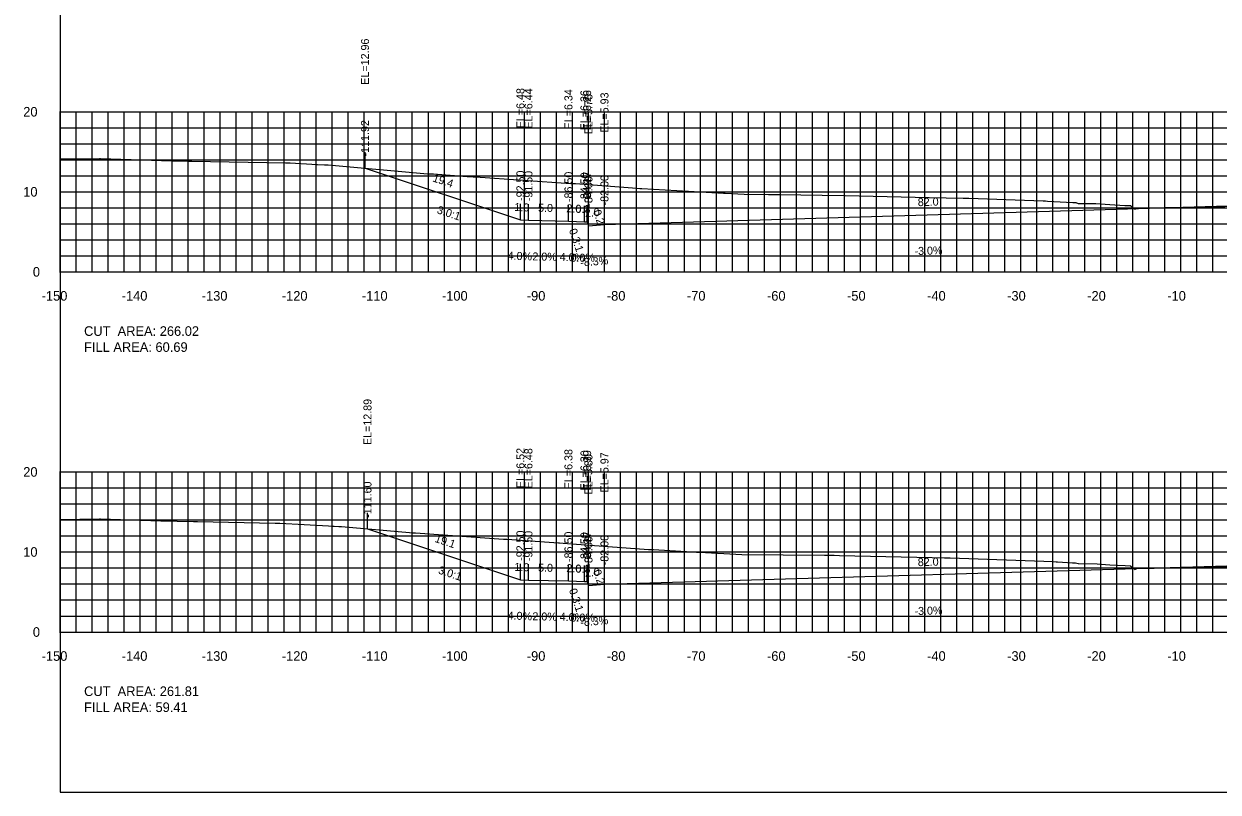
# Model space of a CAD drawing. Extents: x 1797419 to 1809236, y 248759 to 251512.
# Drawn here: x 1805536.5 to 1805685.6, y 250417.3 to 250513.2 of the extents above; entities that cross this region are included whole.
import ezdxf

# ---------------------------------------------------------------- set-up
doc = ezdxf.new("R2010")
doc.units = 0
for name, color, linetype in [('10', 7, 'Continuous'), ('3', 7, 'Continuous'), ('31', 7, 'Continuous'), ('4', 7, 'Continuous'), ('60', 7, 'Continuous'), ('ANNO-TXT', 7, 'Continuous'), ('CL-CNST', 7, 'Continuous'), ('Level 62', 7, 'Continuous'), ('M-ROADS', 7, 'Continuous')]:
    doc.layers.add(name, color=color, linetype=linetype)

msp = doc.modelspace()

# ---------------------------------------------------------------- linework, layer by layer
for p, q in [((1805579.09, 250495.21), (1805579.09, 250497.21)), ((1805598.5, 250488.74), (1805598.5, 250490.74)), ((1805599.5, 250488.7), (1805599.5, 250490.7)), ((1805604.5, 250488.6), (1805604.5, 250490.6)), ((1805606.5, 250488.52), (1805606.5, 250490.52)), ((1805606.83, 250488.52), (1805606.83, 250490.52)), ((1805607, 250488.02), (1805607, 250490.02)), ((1805609, 250488.19), (1805609, 250490.19)), ((1805579.4, 250450.14), (1805579.4, 250452.14)), ((1805598.5, 250443.78), (1805598.5, 250445.78)), ((1805599.5, 250443.74), (1805599.5, 250445.74)), ((1805604.5, 250443.64), (1805604.5, 250445.64)), ((1805606.5, 250443.56), (1805606.5, 250445.56)), ((1805606.83, 250443.56), (1805606.83, 250445.56)), ((1805607, 250443.06), (1805607, 250445.06)), ((1805609, 250443.22), (1805609, 250445.22))]:
    msp.add_line(p, q)
msp.add_lwpolyline([(1805541, 250417.26), (1805841, 250417.26), (1805841, 250607.26), (1805541, 250607.26)], close=True)
at = {"layer": '60'}
for p, q in [((1805540.94, 250502.26), (1805541, 250502.26)), ((1805541, 250482.26), (1805541, 250502.26)), ((1805540.94, 250492.26), (1805541, 250492.26)), ((1805540.94, 250482.26), (1805541, 250482.26)), ((1805541, 250482.26), (1805841, 250482.26)), ((1805541, 250482.2), (1805541, 250482.26)), ((1805551, 250482.2), (1805551, 250482.26)), ((1805561, 250482.2), (1805561, 250482.26)), ((1805571, 250482.2), (1805571, 250482.26)), ((1805581, 250482.2), (1805581, 250482.26)), ((1805591, 250482.2), (1805591, 250482.26)), ((1805601, 250482.2), (1805601, 250482.26)), ((1805611, 250482.2), (1805611, 250482.26)), ((1805621, 250482.2), (1805621, 250482.26)), ((1805631, 250482.2), (1805631, 250482.26)), ((1805641, 250482.2), (1805641, 250482.26)), ((1805651, 250482.2), (1805651, 250482.26)), ((1805661, 250482.2), (1805661, 250482.26)), ((1805671, 250482.2), (1805671, 250482.26)), ((1805681, 250482.2), (1805681, 250482.26)), ((1805540.94, 250457.26), (1805541, 250457.26)), ((1805541, 250437.26), (1805541, 250457.26)), ((1805540.94, 250447.26), (1805541, 250447.26)), ((1805540.94, 250437.26), (1805541, 250437.26)), ((1805541, 250437.26), (1805841, 250437.26)), ((1805541, 250437.2), (1805541, 250437.26)), ((1805551, 250437.2), (1805551, 250437.26)), ((1805561, 250437.2), (1805561, 250437.26)), ((1805571, 250437.2), (1805571, 250437.26)), ((1805581, 250437.2), (1805581, 250437.26)), ((1805591, 250437.2), (1805591, 250437.26)), ((1805601, 250437.2), (1805601, 250437.26)), ((1805611, 250437.2), (1805611, 250437.26)), ((1805621, 250437.2), (1805621, 250437.26)), ((1805631, 250437.2), (1805631, 250437.26)), ((1805641, 250437.2), (1805641, 250437.26)), ((1805651, 250437.2), (1805651, 250437.26)), ((1805661, 250437.2), (1805661, 250437.26)), ((1805671, 250437.2), (1805671, 250437.26)), ((1805681, 250437.2), (1805681, 250437.26))]:
    msp.add_line(p, q, dxfattribs=at)
at = {"layer": 'CL-CNST'}
for points in [[(1805579.09, 250495.21), (1805598.5, 250488.74), (1805599.5, 250488.7), (1805604.5, 250488.6), (1805606.5, 250488.52), (1805606.83, 250488.52), (1805607, 250488.02), (1805609, 250488.19), (1805691, 250490.65), (1805749, 250492.39), (1805751, 250492.22), (1805751.17, 250492.72), (1805751.5, 250492.72), (1805753.5, 250492.8), (1805758.5, 250492.9), (1805759.5, 250492.94), (1805762.79, 250491.85)], [(1805579.4, 250450.14), (1805598.5, 250443.78), (1805599.5, 250443.74), (1805604.5, 250443.64), (1805606.5, 250443.56), (1805606.83, 250443.56), (1805607, 250443.06), (1805609, 250443.22), (1805691, 250445.65), (1805749, 250447.37), (1805751, 250447.2), (1805751.17, 250447.7), (1805751.5, 250447.7), (1805753.5, 250447.78), (1805758.5, 250447.88), (1805759.5, 250447.92), (1805762.72, 250446.85)]]:
    msp.add_lwpolyline(points, dxfattribs=at)
at = {"layer": 'Level 62'}
for p, q in [((1805541, 250502.26), (1805841, 250502.26)), ((1805541, 250482.26), (1805541, 250502.26)), ((1805543, 250482.26), (1805543, 250502.26)), ((1805545, 250482.26), (1805545, 250502.26)), ((1805547, 250482.26), (1805547, 250502.26)), ((1805549, 250482.26), (1805549, 250502.26)), ((1805551, 250482.26), (1805551, 250502.26)), ((1805553, 250482.26), (1805553, 250502.26)), ((1805555, 250482.26), (1805555, 250502.26)), ((1805557, 250482.26), (1805557, 250502.26)), ((1805559, 250482.26), (1805559, 250502.26)), ((1805561, 250482.26), (1805561, 250502.26)), ((1805563, 250482.26), (1805563, 250502.26)), ((1805565, 250482.26), (1805565, 250502.26)), ((1805567, 250482.26), (1805567, 250502.26)), ((1805569, 250482.26), (1805569, 250502.26)), ((1805571, 250482.26), (1805571, 250502.26)), ((1805573, 250482.26), (1805573, 250502.26)), ((1805575, 250482.26), (1805575, 250502.26)), ((1805577, 250482.26), (1805577, 250502.26)), ((1805579, 250482.26), (1805579, 250502.26)), ((1805581, 250482.26), (1805581, 250502.26)), ((1805583, 250482.26), (1805583, 250502.26)), ((1805585, 250482.26), (1805585, 250502.26)), ((1805587, 250482.26), (1805587, 250502.26)), ((1805589, 250482.26), (1805589, 250502.26)), ((1805591, 250482.26), (1805591, 250502.26)), ((1805593, 250482.26), (1805593, 250502.26)), ((1805595, 250482.26), (1805595, 250502.26)), ((1805597, 250482.26), (1805597, 250502.26)), ((1805599, 250482.26), (1805599, 250502.26)), ((1805601, 250482.26), (1805601, 250502.26)), ((1805603, 250482.26), (1805603, 250502.26)), ((1805605, 250482.26), (1805605, 250502.26)), ((1805607, 250482.26), (1805607, 250502.26)), ((1805609, 250482.26), (1805609, 250502.26)), ((1805611, 250482.26), (1805611, 250502.26)), ((1805613, 250482.26), (1805613, 250502.26)), ((1805615, 250482.26), (1805615, 250502.26)), ((1805617, 250482.26), (1805617, 250502.26)), ((1805619, 250482.26), (1805619, 250502.26)), ((1805621, 250482.26), (1805621, 250502.26)), ((1805623, 250482.26), (1805623, 250502.26)), ((1805625, 250482.26), (1805625, 250502.26)), ((1805627, 250482.26), (1805627, 250502.26)), ((1805629, 250482.26), (1805629, 250502.26)), ((1805631, 250482.26), (1805631, 250502.26)), ((1805633, 250482.26), (1805633, 250502.26)), ((1805635, 250482.26), (1805635, 250502.26)), ((1805637, 250482.26), (1805637, 250502.26)), ((1805639, 250482.26), (1805639, 250502.26)), ((1805641, 250482.26), (1805641, 250502.26)), ((1805643, 250482.26), (1805643, 250502.26)), ((1805645, 250482.26), (1805645, 250502.26)), ((1805647, 250482.26), (1805647, 250502.26)), ((1805649, 250482.26), (1805649, 250502.26)), ((1805651, 250482.26), (1805651, 250502.26)), ((1805653, 250482.26), (1805653, 250502.26)), ((1805655, 250482.26), (1805655, 250502.26)), ((1805657, 250482.26), (1805657, 250502.26)), ((1805659, 250482.26), (1805659, 250502.26)), ((1805661, 250482.26), (1805661, 250502.26)), ((1805663, 250482.26), (1805663, 250502.26)), ((1805665, 250482.26), (1805665, 250502.26)), ((1805667, 250482.26), (1805667, 250502.26)), ((1805669, 250482.26), (1805669, 250502.26)), ((1805671, 250482.26), (1805671, 250502.26)), ((1805673, 250482.26), (1805673, 250502.26)), ((1805675, 250482.26), (1805675, 250502.26)), ((1805677, 250482.26), (1805677, 250502.26)), ((1805679, 250482.26), (1805679, 250502.26)), ((1805681, 250482.26), (1805681, 250502.26)), ((1805683, 250482.26), (1805683, 250502.26)), ((1805685, 250482.26), (1805685, 250502.26)), ((1805541, 250500.26), (1805841, 250500.26)), ((1805541, 250498.26), (1805841, 250498.26)), ((1805541, 250496.26), (1805841, 250496.26)), ((1805541, 250494.26), (1805841, 250494.26)), ((1805541, 250492.26), (1805841, 250492.26)), ((1805541, 250490.26), (1805841, 250490.26)), ((1805541, 250488.26), (1805841, 250488.26)), ((1805541, 250486.26), (1805841, 250486.26)), ((1805541, 250484.26), (1805841, 250484.26)), ((1805541, 250482.26), (1805841, 250482.26)), ((1805541, 250457.26), (1805841, 250457.26)), ((1805541, 250437.26), (1805541, 250457.26)), ((1805543, 250437.26), (1805543, 250457.26)), ((1805545, 250437.26), (1805545, 250457.26)), ((1805547, 250437.26), (1805547, 250457.26)), ((1805549, 250437.26), (1805549, 250457.26)), ((1805551, 250437.26), (1805551, 250457.26)), ((1805553, 250437.26), (1805553, 250457.26)), ((1805555, 250437.26), (1805555, 250457.26)), ((1805557, 250437.26), (1805557, 250457.26)), ((1805559, 250437.26), (1805559, 250457.26)), ((1805561, 250437.26), (1805561, 250457.26)), ((1805563, 250437.26), (1805563, 250457.26)), ((1805565, 250437.26), (1805565, 250457.26)), ((1805567, 250437.26), (1805567, 250457.26)), ((1805569, 250437.26), (1805569, 250457.26)), ((1805571, 250437.26), (1805571, 250457.26)), ((1805573, 250437.26), (1805573, 250457.26)), ((1805575, 250437.26), (1805575, 250457.26)), ((1805577, 250437.26), (1805577, 250457.26)), ((1805579, 250437.26), (1805579, 250457.26)), ((1805581, 250437.26), (1805581, 250457.26)), ((1805583, 250437.26), (1805583, 250457.26)), ((1805585, 250437.26), (1805585, 250457.26)), ((1805587, 250437.26), (1805587, 250457.26)), ((1805589, 250437.26), (1805589, 250457.26)), ((1805591, 250437.26), (1805591, 250457.26)), ((1805593, 250437.26), (1805593, 250457.26)), ((1805595, 250437.26), (1805595, 250457.26)), ((1805597, 250437.26), (1805597, 250457.26)), ((1805599, 250437.26), (1805599, 250457.26)), ((1805601, 250437.26), (1805601, 250457.26)), ((1805603, 250437.26), (1805603, 250457.26)), ((1805605, 250437.26), (1805605, 250457.26)), ((1805607, 250437.26), (1805607, 250457.26)), ((1805609, 250437.26), (1805609, 250457.26)), ((1805611, 250437.26), (1805611, 250457.26)), ((1805613, 250437.26), (1805613, 250457.26)), ((1805615, 250437.26), (1805615, 250457.26)), ((1805617, 250437.26), (1805617, 250457.26)), ((1805619, 250437.26), (1805619, 250457.26)), ((1805621, 250437.26), (1805621, 250457.26)), ((1805623, 250437.26), (1805623, 250457.26)), ((1805625, 250437.26), (1805625, 250457.26)), ((1805627, 250437.26), (1805627, 250457.26)), ((1805629, 250437.26), (1805629, 250457.26)), ((1805631, 250437.26), (1805631, 250457.26)), ((1805633, 250437.26), (1805633, 250457.26)), ((1805635, 250437.26), (1805635, 250457.26)), ((1805637, 250437.26), (1805637, 250457.26)), ((1805639, 250437.26), (1805639, 250457.26)), ((1805641, 250437.26), (1805641, 250457.26)), ((1805643, 250437.26), (1805643, 250457.26)), ((1805645, 250437.26), (1805645, 250457.26)), ((1805647, 250437.26), (1805647, 250457.26)), ((1805649, 250437.26), (1805649, 250457.26)), ((1805651, 250437.26), (1805651, 250457.26)), ((1805653, 250437.26), (1805653, 250457.26)), ((1805655, 250437.26), (1805655, 250457.26)), ((1805657, 250437.26), (1805657, 250457.26)), ((1805659, 250437.26), (1805659, 250457.26)), ((1805661, 250437.26), (1805661, 250457.26)), ((1805663, 250437.26), (1805663, 250457.26)), ((1805665, 250437.26), (1805665, 250457.26)), ((1805667, 250437.26), (1805667, 250457.26)), ((1805669, 250437.26), (1805669, 250457.26)), ((1805671, 250437.26), (1805671, 250457.26)), ((1805673, 250437.26), (1805673, 250457.26)), ((1805675, 250437.26), (1805675, 250457.26)), ((1805677, 250437.26), (1805677, 250457.26)), ((1805679, 250437.26), (1805679, 250457.26)), ((1805681, 250437.26), (1805681, 250457.26)), ((1805683, 250437.26), (1805683, 250457.26)), ((1805685, 250437.26), (1805685, 250457.26)), ((1805541, 250455.26), (1805841, 250455.26)), ((1805541, 250453.26), (1805841, 250453.26)), ((1805541, 250451.26), (1805841, 250451.26)), ((1805541, 250449.26), (1805841, 250449.26)), ((1805541, 250447.26), (1805841, 250447.26)), ((1805541, 250445.26), (1805841, 250445.26)), ((1805541, 250443.26), (1805841, 250443.26)), ((1805541, 250441.26), (1805841, 250441.26)), ((1805541, 250439.26), (1805841, 250439.26)), ((1805541, 250437.26), (1805841, 250437.26))]:
    msp.add_line(p, q, dxfattribs=at)
at = {"layer": 'M-ROADS'}
for points in [[(1805541, 250496.36), (1805545.94, 250496.43), (1805546.03, 250496.43), (1805554.94, 250496.14), (1805556.98, 250496.09), (1805557.05, 250496.09), (1805557.46, 250496.09), (1805569.17, 250495.87), (1805569.67, 250495.87), (1805569.74, 250495.87), (1805572.44, 250495.71), (1805572.99, 250495.69), (1805573.14, 250495.68), (1805574.03, 250495.64), (1805574.49, 250495.62), (1805586.91, 250494.52), (1805587.52, 250494.5), (1805587.64, 250494.5), (1805589.2, 250494.38), (1805591.84, 250494.19), (1805592.62, 250494.15), (1805592.91, 250494.14), (1805604.8, 250493.29), (1805605.06, 250493.29), (1805605.4, 250493.28), (1805613.06, 250492.7), (1805613.4, 250492.69), (1805613.65, 250492.68), (1805623.87, 250492.09), (1805624.09, 250492.08), (1805624.85, 250492.06), (1805626.44, 250491.97), (1805629.5, 250491.94), (1805630.42, 250491.93), (1805630.88, 250491.93), (1805636.18, 250491.85), (1805638.99, 250491.81), (1805639.07, 250491.81), (1805649.57, 250491.56), (1805653.8, 250491.46), (1805654.06, 250491.46), (1805654.5, 250491.45), (1805663.81, 250491.12), (1805664.09, 250491.12), (1805664.35, 250491.11), (1805667.52, 250490.91), (1805667.58, 250490.91), (1805667.86, 250490.91), (1805668.18, 250490.8), (1805668.2, 250490.8), (1805670.36, 250490.79), (1805672.12, 250490.67), (1805673.98, 250490.56), (1805674.72, 250490.54), (1805675.11, 250490.22), (1805675.25, 250490.09), (1805675.49, 250490.18), (1805675.5, 250490.18), (1805675.53, 250490.22), (1805675.53, 250490.22), (1805676.62, 250490.24), (1805688.95, 250490.48)], [(1805541, 250451.33), (1805545.92, 250451.4), (1805546.05, 250451.4), (1805553.59, 250451.15), (1805557.67, 250451.05), (1805557.81, 250451.05), (1805558.15, 250451.05), (1805567.87, 250450.87), (1805568.28, 250450.87), (1805568.43, 250450.87), (1805574.52, 250450.51), (1805574.91, 250450.49), (1805575.22, 250450.47), (1805575.83, 250450.45), (1805576.15, 250450.43), (1805584.65, 250449.68), (1805585.06, 250449.67), (1805585.38, 250449.65), (1805589.44, 250449.34), (1805596.38, 250448.86), (1805596.79, 250448.84), (1805597.45, 250448.8), (1805603.24, 250448.39), (1805603.37, 250448.39), (1805603.84, 250448.38), (1805614.52, 250447.57), (1805614.99, 250447.56), (1805615.11, 250447.55), (1805619.91, 250447.27), (1805620.5, 250447.25), (1805620.89, 250447.24), (1805626.16, 250446.96), (1805636.48, 250446.85), (1805636.57, 250446.85), (1805637.51, 250446.85), (1805637.61, 250446.85), (1805637.69, 250446.85), (1805638.35, 250446.83), (1805649.92, 250446.55), (1805651.47, 250446.51), (1805651.57, 250446.51), (1805652.17, 250446.51), (1805665.03, 250446.05), (1805665.41, 250446.04), (1805665.57, 250446.04), (1805667.48, 250445.92), (1805667.52, 250445.92), (1805667.82, 250445.92), (1805668.18, 250445.8), (1805668.2, 250445.8), (1805670.55, 250445.79), (1805672.12, 250445.67), (1805674.06, 250445.57), (1805674.71, 250445.54), (1805675.13, 250445.21), (1805675.25, 250445.09), (1805675.5, 250445.19), (1805675.5, 250445.19), (1805684.25, 250445.38), (1805688.95, 250445.48)]]:
    msp.add_lwpolyline(points, dxfattribs=at)

# ---------------------------------------------------------------- texts
for s, rotation, p in [('3.0:1', 341.5651, (1805588, 250489.6)), ('0.3:1', 288.4353, (1805604.55, 250487.48)), ('3.0:1', 341.5651, (1805588.16, 250444.59)), ('0.3:1', 288.4353, (1805604.55, 250442.52))]:
    msp.add_text(s, height=1, rotation=rotation).set_placement(p)
at = {"layer": '10'}
for s, p in [('-150', (1805538.7, 250478.66)), ('-140', (1805548.7, 250478.66)), ('-130', (1805558.7, 250478.66)), ('-120', (1805568.7, 250478.66)), ('-110', (1805578.7, 250478.66)), ('-100', (1805588.7, 250478.66)), ('-90', (1805599.3, 250478.66)), ('-80', (1805609.3, 250478.66)), ('-70', (1805619.3, 250478.66)), ('-60', (1805629.3, 250478.66)), ('-50', (1805639.3, 250478.66)), ('-40', (1805649.3, 250478.66)), ('-30', (1805659.3, 250478.66)), ('-20', (1805669.3, 250478.66)), ('-10', (1805679.3, 250478.66)), ('-150', (1805538.7, 250433.66)), ('-140', (1805548.7, 250433.66)), ('-130', (1805558.7, 250433.66)), ('-120', (1805568.7, 250433.66)), ('-110', (1805578.7, 250433.66)), ('-100', (1805588.7, 250433.66)), ('-90', (1805599.3, 250433.66)), ('-80', (1805609.3, 250433.66)), ('-70', (1805619.3, 250433.66)), ('-60', (1805629.3, 250433.66)), ('-50', (1805639.3, 250433.66)), ('-40', (1805649.3, 250433.66)), ('-30', (1805659.3, 250433.66)), ('-20', (1805669.3, 250433.66)), ('-10', (1805679.3, 250433.66))]:
    msp.add_text(s, height=1.2, dxfattribs=at).set_placement(p)
at = {"layer": '3'}
for s, p in [('EL=12.96', (1805579.59, 250505.64)), ('EL=6.48', (1805599, 250500.2)), ('EL=6.44', (1805600, 250500.16)), ('EL=6.34', (1805605, 250500.06)), ('EL=6.26', (1805607, 250499.94)), ('EL=6.26', (1805607.33, 250499.94)), ('EL=5.76', (1805607.5, 250499.44)), ('EL=5.93', (1805609.5, 250499.65)), ('-111.92', (1805579.59, 250496.68)), ('-92.50', (1805599, 250491.12)), ('-91.50', (1805600, 250491.08)), ('-86.50', (1805605, 250490.98)), ('-84.50', (1805607, 250490.9)), ('-84.17', (1805607.33, 250490.98)), ('-84.00', (1805607.5, 250490.4)), ('-82.00', (1805609.5, 250490.56)), ('EL=12.89', (1805579.9, 250460.62)), ('EL=6.52', (1805599, 250455.24)), ('EL=6.48', (1805600, 250455.2)), ('EL=6.38', (1805605, 250455.1)), ('EL=6.30', (1805607, 250454.94)), ('EL=6.30', (1805607.33, 250454.94)), ('EL=5.80', (1805607.5, 250454.44)), ('EL=5.97', (1805609.5, 250454.69)), ('-111.60', (1805579.9, 250451.53)), ('-92.50', (1805599, 250446.15)), ('-91.50', (1805600, 250446.11)), ('-86.50', (1805605, 250446.01)), ('-84.50', (1805607, 250445.93)), ('-84.17', (1805607.33, 250446.01)), ('-84.00', (1805607.5, 250445.43)), ('-82.00', (1805609.5, 250445.6))]:
    msp.add_text(s, height=1, rotation=90, dxfattribs=at).set_placement(p)
at = {"layer": '31'}
for s, p in [('20', (1805536.4, 250501.66)), ('10', (1805536.4, 250491.66)), ('0', (1805537.6, 250481.66)), ('20', (1805536.4, 250456.66)), ('10', (1805536.4, 250446.66)), ('0', (1805537.6, 250436.66))]:
    msp.add_text(s, height=1.2, dxfattribs=at).set_placement(p)
at = {"layer": '4'}
for s, rotation, p in [('19.4', 341.5651, (1805587.46, 250493.58)), ('1.0', 357.7094, (1805597.73, 250489.87)), ('5.0', 358.8542, (1805600.7, 250489.77)), ('2.0', 357.7094, (1805604.23, 250489.71)), ('82.0', 1.7199, (1805648.15, 250490.46)), ('2.0', 4.7636, (1805606.59, 250489.09)), ('0.2', 288.4353, (1805607.56, 250489.83)), ('4.0%', 357.7094, (1805596.89, 250483.8)), ('2.0%', 358.8542, (1805599.99, 250483.69)), ('4.0%', 357.7094, (1805603.39, 250483.64)), ('-3.0%', 1.7199, (1805647.74, 250484.35)), ('-8.3%', 4.7636, (1805606.02, 250482.92)), ('19.1', 341.5651, (1805587.73, 250448.53)), ('1.0', 357.7094, (1805597.73, 250444.91)), ('5.0', 358.8542, (1805600.7, 250444.81)), ('82.0', 1.6955, (1805648.15, 250445.48)), ('2.0', 357.7094, (1805604.23, 250444.75)), ('2.0', 4.7636, (1805606.59, 250444.13)), ('0.2', 288.4353, (1805607.56, 250444.87)), ('4.0%', 357.7094, (1805596.89, 250438.84)), ('-3.0%', 1.6955, (1805647.74, 250439.37)), ('2.0%', 358.8542, (1805599.99, 250438.73)), ('4.0%', 357.7094, (1805603.39, 250438.68)), ('-8.3%', 4.7636, (1805606.02, 250437.96))]:
    msp.add_text(s, height=1, rotation=rotation, dxfattribs=at).set_placement(p)
for s, p in [('0.3', (1805605.39, 250489.62)), ('0.0%', (1805604.76, 250483.52)), ('0.3', (1805605.39, 250444.66)), ('0.0%', (1805604.76, 250438.56))]:
    msp.add_text(s, height=1, dxfattribs=at).set_placement(p)
at = {"layer": '60'}
for p in [(1805541, 250482.26), (1805541, 250437.26)]:
    msp.add_text('-', height=0.0001, dxfattribs=at).set_placement(p)
at = {"layer": 'ANNO-TXT'}
for s, p in [('CUT  AREA: 266.02', (1805544, 250474.26)), ('FILL AREA: 60.69', (1805544, 250472.26)), ('CUT  AREA: 261.81', (1805544, 250429.26)), ('FILL AREA: 59.41', (1805544, 250427.26))]:
    msp.add_text(s, height=1.2, dxfattribs=at).set_placement(p)

doc.saveas('drawing.dxf')
